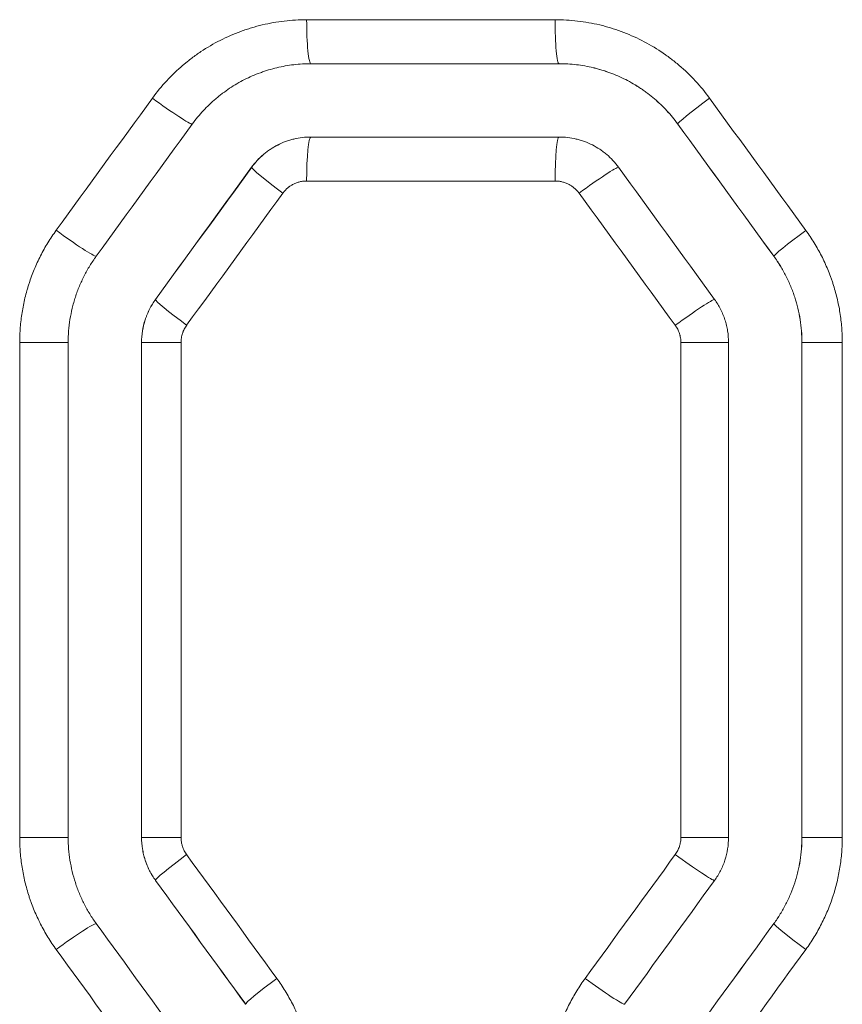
# Model space of a CAD drawing. Header units: millimetres. Extents: x 0 to 594, y 0 to 420.
# Tile 624 of 915: x 269 to 271.8, y 314.3 to 317.66. Entities that reach past the tile are written whole.
import ezdxf

# ---------------------------------------------------------------- set-up
doc = ezdxf.new("R2010")
doc.units = ezdxf.units.MM
doc.layers.add('1', color=7, linetype='Continuous', true_color=0xffffff)

msp = doc.modelspace()

# ---------------------------------------------------------------- linework, layer by layer
at = {"layer": '1', "color": 155, "linetype": 'Continuous', "lineweight": 13}
for p, q in [((269.9744, 317.6574), (270.8215, 317.6574)), ((271.2401, 317.3013), (271.2401, 317.3013)), ((269.787, 317.1544), (269.7869, 317.1544)), ((270.8215, 317.1074), (269.9744, 317.1074)), ((271.5678, 316.8507), (271.5677, 316.8507)), ((269.4594, 316.7038), (269.4592, 316.7038)), ((268.9959, 316.5568), (269.1612, 316.5568)), ((268.9959, 314.8693), (268.9959, 316.5568)), ((269.4116, 316.5568), (269.4115, 316.5568)), ((269.4116, 314.8693), (269.4116, 316.5568)), ((269.5461, 316.5568), (269.4116, 316.5568)), ((269.5461, 316.5568), (269.5461, 314.8693)), ((271.2505, 316.5568), (271.4131, 316.5568)), ((271.2505, 314.8693), (271.2505, 316.5568)), ((271.6633, 316.5568), (271.6632, 316.5568)), ((271.6633, 314.8693), (271.6633, 316.5568)), ((271.801, 316.5568), (271.6633, 316.5568)), ((271.801, 316.5568), (271.801, 314.8693)), ((268.9959, 314.8693), (269.1612, 314.8693)), ((269.4116, 314.8693), (269.4115, 314.8693)), ((269.5461, 314.8693), (269.4116, 314.8693)), ((271.2505, 314.8693), (271.4131, 314.8693)), ((271.6633, 314.8693), (271.6632, 314.8693)), ((271.801, 314.8693), (271.6633, 314.8693)), ((269.4594, 314.7223), (269.4592, 314.7223)), ((271.5678, 314.5754), (271.5677, 314.5754))]:
    msp.add_line(p, q, dxfattribs=at)
at = {"layer": '1', "color": 155, "linetype": 'Continuous', "lineweight": 18}
for p, q in [((269.9893, 317.5074), (270.8352, 317.5074)), ((270.8352, 317.2574), (269.9893, 317.2574)), ((269.1612, 314.8693), (269.1612, 316.5568)), ((269.4115, 316.5568), (269.4115, 314.8693)), ((271.4131, 314.8693), (271.4131, 316.5568)), ((271.6632, 316.5568), (271.6632, 314.8693))]:
    msp.add_line(p, q, dxfattribs=at)
at = {"layer": '1', "color": 155, "linetype": 'Continuous', "lineweight": 13}
for centre, major_axis, ratio, start_param, end_param in [((269.9893, 317.6574), (0, 0.15), 0.09925, 1.570796, 3.141593), ((270.8352, 317.6574), (0, 0.15), 0.091516, 1.570796, 3.141593), ((269.464, 317.3898), (-0.1213, 0.0882), 0.061408, 1.486538, 3.057781), ((271.3615, 317.3895), (0.1213, 0.0882), 0.051114, 1.640982, 3.135136), ((280.0918, 304.2732), (104.9806, -144.2886), 0.003638, 1.656042, 1.659177), ((280.1591, 303.9027), (105.9897, -145.8774), 0.003676, 1.657002, 1.660103), ((269.9893, 317.1074), (0, -0.15), 0.09925, 3.141593, 4.712389), ((270.8352, 317.1074), (0, -0.15), 0.091516, 3.141593, 4.712389), ((280.7067, 333.3757), (-109.2899, -150.4259), 0.003788, 1.462489, 1.465503), ((269.9084, 317.0662), (0.1213, -0.0882), 0.058998, 3.148053, 4.63143), ((270.917, 317.0659), (-0.1213, -0.0882), 0.053519, 3.214628, 4.785872), ((280.4473, 332.7234), (-107.5255, -147.7905), 0.003725, 1.464299, 1.467366), ((269.1364, 316.9393), (-0.1213, 0.0882), 0.06319, 1.484107, 3.05535), ((271.6891, 316.9389), (0.1213, 0.0882), 0.049339, 1.638554, 3.135136), ((269.5807, 316.6156), (0.1213, -0.0882), 0.060779, 3.148053, 4.629), ((271.2446, 316.6153), (-0.1213, -0.0882), 0.051744, 3.2122, 4.783443), ((269.5807, 314.8105), (0.1213, 0.0882), 0.060779, 1.654185, 3.135132), ((280.9718, 297.9256), (110.1506, -151.4046), 0.003813, 1.67697, 1.679776), ((271.2446, 314.8108), (-0.1213, 0.0882), 0.051744, 1.499742, 3.070986), ((281.3471, 297.1003), (112.4273, -154.7518), 0.003893, 1.679342, 1.682088), ((269.1364, 314.4869), (-0.1213, -0.0882), 0.06319, 3.227835, 4.799078), ((280.8263, 328.5276), (-109.9919, -151.3936), 0.003811, 1.478475, 1.481277), ((271.6891, 314.4872), (0.1213, -0.0882), 0.049339, 3.148049, 4.644632), ((281.1377, 328.7243), (-111.2358, -152.8983), 0.00385, 1.477574, 1.480348), ((269.8877, 314.3883), (0.1213, 0.0882), 0.05911, 1.651908, 3.135133), ((270.9376, 314.3886), (-0.1213, 0.0882), 0.053408, 1.497467, 3.06871)]:
    msp.add_ellipse(centre, major_axis=major_axis, ratio=ratio, start_param=start_param, end_param=end_param, dxfattribs=at)
at = {"layer": '1', "color": 155, "linetype": 'Continuous', "lineweight": 18}
for centre, major_axis, ratio, start_param, end_param in [((279.5846, 332.1267), (-103.1016, -141.895), 0.00358, 1.465532, 1.468725), ((280.9109, 302.7872), (109.7603, -151.0744), 0.003804, 1.661258, 1.664254), ((280.9666, 333.7481), (-109.9671, -151.3597), 0.00381, 1.460718, 1.463713), ((280.506, 302.9695), (107.4251, -147.8556), 0.003725, 1.661114, 1.664175), ((279.6552, 299.6222), (103.3628, -142.2552), 0.003589, 1.671553, 1.674537), ((280.5703, 328.553), (-107.7933, -148.3631), 0.003737, 1.477296, 1.480155), ((280.8664, 297.4013), (109.4704, -150.6749), 0.003794, 1.679449, 1.682269), ((280.1845, 327.5469), (-105.4437, -145.1248), 0.003657, 1.481031, 1.483953)]:
    msp.add_ellipse(centre, major_axis=major_axis, ratio=ratio, start_param=start_param, end_param=end_param, dxfattribs=at)
at = {"layer": '1', "color": 155, "linetype": 'Continuous', "lineweight": 13}
for points, knots in [([(269.4484, 317.3898), (269.4636, 317.4107), (269.4799, 317.4305), (269.5147, 317.468), (269.5331, 317.4857), (269.5551, 317.5044), (269.5576, 317.5064), (269.5625, 317.5105), (269.565, 317.5126), (269.5726, 317.5186), (269.5776, 317.5225), (269.593, 317.5341), (269.6034, 317.5415), (269.6352, 317.5626), (269.6571, 317.5754), (269.7024, 317.5984), (269.7258, 317.6086), (269.7529, 317.6186), (269.7559, 317.6197), (269.7619, 317.6218), (269.7711, 317.6249), (269.7802, 317.6278), (269.7985, 317.6334), (269.8108, 317.6367), (269.8479, 317.6455), (269.8729, 317.65), (269.9233, 317.6559), (269.9487, 317.6574), (269.9744, 317.6574)], [0, 0, 0, 0, 0.125, 0.125, 0.25, 0.25, 0.265625, 0.265625, 0.28125, 0.28125, 0.3125, 0.3125, 0.375, 0.375, 0.5, 0.5, 0.625, 0.625, 0.640625, 0.640625, 0.65625, 0.6875, 0.6875, 0.75, 0.75, 0.875, 0.875, 1, 1, 1, 1]), ([(270.8215, 317.6574), (270.8473, 317.6574), (270.8728, 317.6559), (270.9235, 317.6499), (270.9487, 317.6454), (270.9799, 317.638), (270.9861, 317.6364), (270.9954, 317.6338), (270.9985, 317.633), (271.0047, 317.6312), (271.0078, 317.6303), (271.0231, 317.6256), (271.0353, 317.6216), (271.0711, 317.6083), (271.0944, 317.5982), (271.1398, 317.5751), (271.1618, 317.5623), (271.1859, 317.5462), (271.1886, 317.5444), (271.1939, 317.5408), (271.1965, 317.5389), (271.2044, 317.5333), (271.2096, 317.5295), (271.2249, 317.5179), (271.2349, 317.5099), (271.264, 317.4851), (271.2824, 317.4675), (271.317, 317.4301), (271.3333, 317.4104), (271.3485, 317.3895)], [0, 0, 0, 0, 0.125, 0.125, 0.25, 0.25, 0.28125, 0.28125, 0.296875, 0.296875, 0.3125, 0.3125, 0.375, 0.375, 0.5, 0.5, 0.625, 0.625, 0.640625, 0.640625, 0.65625, 0.65625, 0.6875, 0.6875, 0.75, 0.75, 0.875, 0.875, 1, 1, 1, 1]), ([(271.2401, 317.3013), (271.2285, 317.3174), (271.2159, 317.3326), (271.1893, 317.3614), (271.1752, 317.3749), (271.1528, 317.394), (271.1413, 317.4033), (271.1294, 317.412), (271.1213, 317.4177), (271.1172, 317.4206), (271.0966, 317.4343), (271.0797, 317.4442), (271.0449, 317.4619), (271.027, 317.4697), (270.9994, 317.4799), (270.9901, 317.483), (270.9759, 317.4873), (270.9712, 317.4887), (270.9616, 317.4912), (270.9569, 317.4925), (270.9329, 317.4982), (270.9136, 317.5017), (270.8746, 317.5063), (270.855, 317.5074), (270.8352, 317.5074)], [0, 0, 0, 0, 0.125, 0.125, 0.25, 0.25, 0.3125, 0.34375, 0.34375, 0.375, 0.375, 0.5, 0.5, 0.625, 0.625, 0.6875, 0.6875, 0.71875, 0.71875, 0.75, 0.75, 0.875, 0.875, 1, 1, 1, 1]), ([(269.9744, 317.1074), (269.9705, 317.1074), (269.9626, 317.107), (269.9549, 317.1056), (269.9491, 317.1042), (269.9472, 317.1037), (269.9434, 317.1025), (269.9416, 317.1019), (269.936, 317.0999), (269.9325, 317.0983), (269.9255, 317.0948), (269.9221, 317.0928), (269.918, 317.09), (269.9172, 317.0895), (269.9155, 317.0883), (269.9131, 317.0866), (269.9108, 317.0847), (269.9064, 317.0809), (269.9035, 317.0782), (269.8982, 317.0725), (269.8957, 317.0694), (269.8934, 317.0662)], [0, 0, 0, 0, 0.125, 0.25, 0.25, 0.3125, 0.3125, 0.375, 0.375, 0.5, 0.5, 0.625, 0.625, 0.65625, 0.65625, 0.6875, 0.75, 0.75, 0.875, 0.875, 1, 1, 1, 1]), ([(270.9034, 317.0659), (270.901, 317.0692), (270.8959, 317.0753), (270.8902, 317.0808), (270.8864, 317.0841), (270.8856, 317.0847), (270.884, 317.0859), (270.8817, 317.0878), (270.8792, 317.0895), (270.8743, 317.0928), (270.8675, 317.0967), (270.8602, 317.0999), (270.8527, 317.1026), (270.8489, 317.1038), (270.8412, 317.1056), (270.8373, 317.1063), (270.8295, 317.1072), (270.8255, 317.1074), (270.8215, 317.1074)], [0, 0, 0, 0, 0.125, 0.25, 0.25, 0.28125, 0.28125, 0.3125, 0.375, 0.375, 0.5, 0.625, 0.625, 0.75, 0.75, 0.875, 0.875, 1, 1, 1, 1]), ([(268.9959, 316.5568), (268.9959, 316.574), (268.9966, 316.5911), (268.9993, 316.6251), (269.0033, 316.6589), (269.0099, 316.6922), (269.0159, 316.7171), (269.0191, 316.7295), (269.0228, 316.7418), (269.0253, 316.7501), (269.0266, 316.7542), (269.0332, 316.7745), (269.0391, 316.7905), (269.0522, 316.8219), (269.0664, 316.8527), (269.083, 316.8822), (269.1008, 316.9112), (269.1103, 316.9254), (269.1204, 316.9393)], [0, 0, 0, 0, 0.125, 0.125, 0.25, 0.375, 0.375, 0.4375, 0.46875, 0.46875, 0.5, 0.5, 0.625, 0.625, 0.75, 0.875, 0.875, 1, 1, 1, 1]), ([(271.6766, 316.9389), (271.6867, 316.925), (271.6961, 316.9108), (271.7139, 316.8818), (271.7306, 316.8522), (271.7448, 316.8214), (271.7546, 316.7977), (271.7577, 316.7898), (271.7622, 316.7777), (271.7636, 316.7737), (271.7665, 316.7656), (271.7678, 316.7615), (271.7744, 316.7412), (271.7791, 316.7248), (271.787, 316.6918), (271.7936, 316.6586), (271.7976, 316.6249), (271.8003, 316.5911), (271.801, 316.574), (271.801, 316.5568)], [0, 0, 0, 0, 0.125, 0.125, 0.25, 0.375, 0.375, 0.4375, 0.4375, 0.46875, 0.46875, 0.5, 0.5, 0.625, 0.625, 0.75, 0.875, 0.875, 1, 1, 1, 1]), ([(271.6633, 316.5568), (271.6633, 316.57), (271.6628, 316.5832), (271.6608, 316.6092), (271.6577, 316.6351), (271.6526, 316.6607), (271.6465, 316.6861), (271.643, 316.6987), (271.6379, 316.7143), (271.6368, 316.7174), (271.6347, 316.7237), (271.6336, 316.7268), (271.6301, 316.736), (271.6277, 316.7422), (271.6202, 316.7603), (271.6092, 316.7841), (271.5901, 316.8182), (271.5755, 316.8401), (271.5678, 316.8507)], [0, 0, 0, 0, 0.125, 0.125, 0.25, 0.375, 0.375, 0.5, 0.5, 0.53125, 0.53125, 0.5625, 0.5625, 0.625, 0.625, 0.75, 0.875, 1, 1, 1, 1]), ([(269.4116, 316.5568), (269.4116, 316.57), (269.4126, 316.5831), (269.4167, 316.6088), (269.4197, 316.6215), (269.4248, 316.6371), (269.4259, 316.6402), (269.4282, 316.6464), (269.4294, 316.6495), (269.4331, 316.6585), (269.4359, 316.6645), (269.4448, 316.6819), (269.4516, 316.6931), (269.4594, 316.7038)], [0, 0, 0, 0, 0.25, 0.25, 0.5, 0.5, 0.5625, 0.5625, 0.625, 0.625, 0.75, 0.75, 1, 1, 1, 1]), ([(269.5653, 316.6156), (269.5622, 316.6113), (269.5594, 316.6069), (269.5559, 316.5999), (269.5542, 316.5963), (269.5528, 316.5927), (269.5519, 316.5902), (269.5514, 316.589), (269.5494, 316.5827), (269.5482, 316.5776), (269.5465, 316.5673), (269.5461, 316.5621), (269.5461, 316.5568)], [0, 0, 0, 0, 0.25, 0.25, 0.375, 0.4375, 0.4375, 0.5, 0.5, 0.75, 0.75, 1, 1, 1, 1]), ([(271.2505, 316.5568), (271.2505, 316.5621), (271.2501, 316.5673), (271.2488, 316.575), (271.2483, 316.5776), (271.2474, 316.5814), (271.2471, 316.5827), (271.2463, 316.5852), (271.246, 316.5864), (271.2439, 316.5926), (271.2419, 316.5974), (271.2384, 316.6043), (271.2365, 316.6077), (271.2344, 316.611), (271.2329, 316.6132), (271.2322, 316.6143), (271.2314, 316.6153)], [0, 0, 0, 0, 0.25, 0.25, 0.375, 0.375, 0.4375, 0.4375, 0.5, 0.5, 0.75, 0.75, 0.875, 0.9375, 0.9375, 1, 1, 1, 1]), ([(269.1204, 314.4869), (269.1103, 314.5007), (269.1008, 314.5149), (269.083, 314.5439), (269.0663, 314.5736), (269.0521, 314.6045), (269.0422, 314.6281), (269.0391, 314.6361), (269.0347, 314.6482), (269.0332, 314.6522), (269.0304, 314.6603), (269.029, 314.6644), (269.0224, 314.6847), (269.0178, 314.7011), (269.0099, 314.7341), (269.0033, 314.7673), (268.9993, 314.801), (268.9972, 314.8265), (268.9965, 314.8393), (268.9961, 314.8521), (268.9959, 314.8607), (268.9959, 314.865), (268.9959, 314.8693)], [0, 0, 0, 0, 0.125, 0.125, 0.25, 0.375, 0.375, 0.4375, 0.4375, 0.46875, 0.46875, 0.5, 0.5, 0.625, 0.625, 0.75, 0.875, 0.875, 0.9375, 0.96875, 0.96875, 1, 1, 1, 1]), ([(269.4594, 314.7223), (269.4516, 314.733), (269.4448, 314.7442), (269.433, 314.7674), (269.428, 314.7794), (269.4229, 314.795), (269.4219, 314.7982), (269.4201, 314.8045), (269.4193, 314.8077), (269.417, 314.8173), (269.4157, 314.8237), (269.4126, 314.843), (269.4116, 314.8561), (269.4116, 314.8693)], [0, 0, 0, 0, 0.25, 0.25, 0.5, 0.5, 0.5625, 0.5625, 0.625, 0.625, 0.75, 0.75, 1, 1, 1, 1]), ([(269.5461, 314.8693), (269.5461, 314.864), (269.5465, 314.8588), (269.5478, 314.851), (269.5485, 314.8472), (269.5495, 314.8434), (269.5503, 314.8408), (269.5506, 314.8396), (269.5527, 314.8333), (269.5567, 314.8237), (269.5622, 314.8148), (269.5653, 314.8105)], [0, 0, 0, 0, 0.25, 0.25, 0.375, 0.4375, 0.4375, 0.5, 0.5, 0.75, 1, 1, 1, 1]), ([(271.2314, 314.8108), (271.2345, 314.815), (271.2399, 314.8239), (271.2439, 314.8335), (271.246, 314.8397), (271.2464, 314.841), (271.2471, 314.8435), (271.2474, 314.8448), (271.2483, 314.8486), (271.2488, 314.8511), (271.2501, 314.8588), (271.2505, 314.864), (271.2505, 314.8693)], [0, 0, 0, 0, 0.25, 0.5, 0.5, 0.5625, 0.5625, 0.625, 0.625, 0.75, 0.75, 1, 1, 1, 1]), ([(271.5678, 314.5754), (271.5755, 314.5861), (271.5828, 314.597), (271.5964, 314.6192), (271.6092, 314.6419), (271.6201, 314.6656), (271.6301, 314.6897), (271.6347, 314.7019), (271.6398, 314.7176), (271.6407, 314.7207), (271.6427, 314.727), (271.6436, 314.7302), (271.6463, 314.7397), (271.6479, 314.7461), (271.6526, 314.7652), (271.6577, 314.7909), (271.6608, 314.8168), (271.6628, 314.8429), (271.6633, 314.8561), (271.6633, 314.8693)], [0, 0, 0, 0, 0.125, 0.125, 0.25, 0.375, 0.375, 0.5, 0.5, 0.53125, 0.53125, 0.5625, 0.5625, 0.625, 0.625, 0.75, 0.875, 0.875, 1, 1, 1, 1]), ([(271.801, 314.8693), (271.801, 314.8521), (271.8003, 314.835), (271.7976, 314.8011), (271.7936, 314.7673), (271.7869, 314.734), (271.7809, 314.7091), (271.7788, 314.7008), (271.7753, 314.6885), (271.7741, 314.6844), (271.7716, 314.6762), (271.7703, 314.6721), (271.7636, 314.6517), (271.7577, 314.6358), (271.7447, 314.6045), (271.7305, 314.5738), (271.7139, 314.5442), (271.6961, 314.5153), (271.6867, 314.5011), (271.6766, 314.4872)], [0, 0, 0, 0, 0.125, 0.125, 0.25, 0.375, 0.375, 0.4375, 0.4375, 0.46875, 0.46875, 0.5, 0.5, 0.625, 0.625, 0.75, 0.875, 0.875, 1, 1, 1, 1]), ([(269.8727, 314.3883), (269.8828, 314.3744), (269.8923, 314.3602), (269.9101, 314.3313), (269.9267, 314.3016), (269.941, 314.2708), (269.9508, 314.2472), (269.9539, 314.2392), (269.9583, 314.2272), (269.9598, 314.2231), (269.9626, 314.215), (269.964, 314.211), (269.9706, 314.1906), (269.9752, 314.1742), (269.9831, 314.1412), (269.9897, 314.108), (269.9937, 314.0744), (269.9964, 314.0405), (269.9971, 314.0234), (269.9971, 314.0062)], [0, 0, 0, 0, 0.125, 0.125, 0.25, 0.375, 0.375, 0.4375, 0.4375, 0.46875, 0.46875, 0.5, 0.5, 0.625, 0.625, 0.75, 0.875, 0.875, 1, 1, 1, 1]), ([(270.7996, 314.0062), (270.7996, 314.0234), (270.8003, 314.0405), (270.803, 314.0745), (270.807, 314.1082), (270.8136, 314.1416), (270.8196, 314.1664), (270.8228, 314.1788), (270.8265, 314.1912), (270.829, 314.1994), (270.8303, 314.2035), (270.8369, 314.2239), (270.8428, 314.2398), (270.8559, 314.2712), (270.8701, 314.302), (270.8867, 314.3315), (270.9045, 314.3605), (270.9139, 314.3747), (270.924, 314.3886)], [0, 0, 0, 0, 0.125, 0.125, 0.25, 0.375, 0.375, 0.4375, 0.46875, 0.46875, 0.5, 0.5, 0.625, 0.625, 0.75, 0.875, 0.875, 1, 1, 1, 1])]:
    msp.add_open_spline(points, degree=3, knots=knots, dxfattribs=at)
at = {"layer": '1', "color": 155, "linetype": 'Continuous', "lineweight": 18}
for points, knots in [([(269.5845, 317.3013), (269.5962, 317.3174), (269.6087, 317.3326), (269.6354, 317.3615), (269.6496, 317.3751), (269.6684, 317.3911), (269.6723, 317.3943), (269.68, 317.4005), (269.6839, 317.4035), (269.6957, 317.4124), (269.7037, 317.4181), (269.7282, 317.4344), (269.7451, 317.4443), (269.7799, 317.462), (269.7979, 317.4698), (269.8211, 317.4783), (269.8257, 317.48), (269.8351, 317.4831), (269.8398, 317.4846), (269.8539, 317.4889), (269.8634, 317.4914), (269.8919, 317.4983), (269.9111, 317.5017), (269.9499, 317.5063), (269.9695, 317.5074), (269.9893, 317.5074)], [0, 0, 0, 0, 0.125, 0.125, 0.25, 0.25, 0.28125, 0.28125, 0.3125, 0.3125, 0.375, 0.375, 0.5, 0.5, 0.625, 0.625, 0.65625, 0.65625, 0.6875, 0.6875, 0.75, 0.75, 0.875, 0.875, 1, 1, 1, 1]), ([(270.8352, 317.5074), (270.855, 317.5074), (270.8747, 317.5063), (270.9136, 317.5016), (270.933, 317.4982), (270.9569, 317.4924), (270.9617, 317.4912), (270.9713, 317.4886), (270.976, 317.4873), (270.9902, 317.483), (270.9995, 317.4798), (271.027, 317.4697), (271.0449, 317.4618), (271.0798, 317.4441), (271.0967, 317.4342), (271.1173, 317.4205), (271.1214, 317.4177), (271.1294, 317.4119), (271.1334, 317.409), (271.1452, 317.4001), (271.1528, 317.3939), (271.1752, 317.3749), (271.1893, 317.3613), (271.2159, 317.3326), (271.2284, 317.3174), (271.2401, 317.3013)], [0, 0, 0, 0, 0.125, 0.125, 0.25, 0.25, 0.28125, 0.28125, 0.3125, 0.3125, 0.375, 0.375, 0.5, 0.5, 0.625, 0.625, 0.65625, 0.65625, 0.6875, 0.6875, 0.75, 0.75, 0.875, 0.875, 1, 1, 1, 1]), ([(269.9893, 317.2574), (269.9794, 317.2574), (269.9598, 317.2563), (269.9405, 317.2528), (269.9285, 317.2499), (269.9261, 317.2493), (269.9213, 317.248), (269.9189, 317.2473), (269.9119, 317.2452), (269.9072, 317.2436), (269.8934, 317.2385), (269.8845, 317.2346), (269.8671, 317.2258), (269.8586, 317.2208), (269.8483, 317.214), (269.8463, 317.2126), (269.8422, 317.2097), (269.8403, 317.2082), (269.8344, 317.2038), (269.8305, 317.2007), (269.8194, 317.1912), (269.8123, 317.1844), (269.799, 317.17), (269.7927, 317.1624), (269.7869, 317.1544)], [0, 0, 0, 0, 0.125, 0.25, 0.25, 0.28125, 0.28125, 0.3125, 0.3125, 0.375, 0.375, 0.5, 0.5, 0.625, 0.625, 0.65625, 0.65625, 0.6875, 0.6875, 0.75, 0.75, 0.875, 0.875, 1, 1, 1, 1]), ([(269.787, 317.1544), (269.7928, 317.1624), (269.7991, 317.17), (269.8124, 317.1843), (269.8194, 317.1911), (269.8306, 317.2006), (269.8363, 317.2053), (269.8422, 317.2096), (269.8463, 317.2125), (269.8483, 317.2139), (269.8586, 317.2208), (269.867, 317.2257), (269.8844, 317.2346), (269.8934, 317.2385), (269.9072, 317.2436), (269.9118, 317.2452), (269.9189, 317.2473), (269.9213, 317.248), (269.9261, 317.2493), (269.9285, 317.2499), (269.9404, 317.2528), (269.9501, 317.2545), (269.9696, 317.2568), (269.9794, 317.2574), (269.9893, 317.2574)], [0, 0, 0, 0, 0.125, 0.125, 0.25, 0.25, 0.3125, 0.34375, 0.34375, 0.375, 0.375, 0.5, 0.5, 0.625, 0.625, 0.6875, 0.6875, 0.71875, 0.71875, 0.75, 0.75, 0.875, 0.875, 1, 1, 1, 1]), ([(271.0377, 317.1544), (271.0318, 317.1624), (271.0193, 317.1776), (271.0051, 317.1913), (270.9957, 317.1993), (270.9938, 317.2009), (270.9899, 317.204), (270.988, 317.2055), (270.9821, 317.2099), (270.978, 317.2128), (270.9658, 317.2209), (270.9574, 317.2258), (270.94, 317.2347), (270.931, 317.2386), (270.9194, 317.2429), (270.917, 317.2437), (270.9124, 317.2453), (270.91, 317.246), (270.9029, 317.2482), (270.8982, 317.2494), (270.8839, 317.2528), (270.8743, 317.2546), (270.8549, 317.2568), (270.8451, 317.2574), (270.8352, 317.2574)], [0, 0, 0, 0, 0.125, 0.25, 0.25, 0.28125, 0.28125, 0.3125, 0.3125, 0.375, 0.375, 0.5, 0.5, 0.625, 0.625, 0.65625, 0.65625, 0.6875, 0.6875, 0.75, 0.75, 0.875, 0.875, 1, 1, 1, 1]), ([(269.1612, 316.5568), (269.1612, 316.57), (269.1618, 316.5832), (269.1638, 316.6093), (269.1669, 316.6353), (269.172, 316.6609), (269.1766, 316.68), (269.1783, 316.6864), (269.181, 316.6959), (269.1819, 316.6991), (269.1838, 316.7054), (269.1848, 316.7085), (269.1899, 316.7242), (269.1945, 316.7365), (269.2045, 316.7605), (269.2154, 316.7842), (269.2281, 316.8069), (269.2418, 316.8292), (269.2491, 316.8401), (269.2568, 316.8507)], [0, 0, 0, 0, 0.125, 0.125, 0.25, 0.375, 0.375, 0.4375, 0.4375, 0.46875, 0.46875, 0.5, 0.5, 0.625, 0.625, 0.75, 0.875, 0.875, 1, 1, 1, 1]), ([(271.5677, 316.8507), (271.5754, 316.8401), (271.5827, 316.8291), (271.5964, 316.8068), (271.6092, 316.784), (271.6201, 316.7603), (271.6277, 316.7421), (271.63, 316.736), (271.6335, 316.7267), (271.6346, 316.7236), (271.6367, 316.7174), (271.6378, 316.7143), (271.6429, 316.6986), (271.6464, 316.686), (271.6525, 316.6607), (271.6576, 316.6351), (271.6606, 316.6092), (271.6627, 316.5832), (271.6632, 316.57), (271.6632, 316.5568)], [0, 0, 0, 0, 0.125, 0.125, 0.25, 0.375, 0.375, 0.4375, 0.4375, 0.46875, 0.46875, 0.5, 0.5, 0.625, 0.625, 0.75, 0.875, 0.875, 1, 1, 1, 1]), ([(269.4592, 316.7038), (269.4515, 316.6931), (269.4447, 316.682), (269.4358, 316.6645), (269.433, 316.6586), (269.4293, 316.6495), (269.4281, 316.6464), (269.4258, 316.6403), (269.4247, 316.6371), (269.4196, 316.6215), (269.4166, 316.6088), (269.4125, 316.5831), (269.4115, 316.57), (269.4115, 316.5568)], [0, 0, 0, 0, 0.25, 0.25, 0.375, 0.375, 0.4375, 0.4375, 0.5, 0.5, 0.75, 0.75, 1, 1, 1, 1]), ([(271.4131, 316.5568), (271.4131, 316.57), (271.412, 316.5831), (271.4089, 316.6024), (271.4077, 316.6089), (271.4054, 316.6184), (271.4045, 316.6216), (271.4027, 316.6279), (271.4018, 316.6311), (271.3967, 316.6467), (271.3917, 316.6588), (271.3798, 316.682), (271.373, 316.6931), (271.3653, 316.7038)], [0, 0, 0, 0, 0.25, 0.25, 0.375, 0.375, 0.4375, 0.4375, 0.5, 0.5, 0.75, 0.75, 1, 1, 1, 1]), ([(269.2568, 314.5754), (269.2491, 314.5861), (269.2418, 314.597), (269.2281, 314.6193), (269.2153, 314.6421), (269.2044, 314.6658), (269.1968, 314.684), (269.1944, 314.6901), (269.191, 314.6993), (269.1899, 314.7024), (269.1878, 314.7087), (269.1867, 314.7118), (269.1816, 314.7274), (269.1781, 314.7401), (269.172, 314.7654), (269.1669, 314.791), (269.1638, 314.8169), (269.1618, 314.843), (269.1612, 314.8561), (269.1612, 314.8693)], [0, 0, 0, 0, 0.125, 0.125, 0.25, 0.375, 0.375, 0.4375, 0.4375, 0.46875, 0.46875, 0.5, 0.5, 0.625, 0.625, 0.75, 0.875, 0.875, 1, 1, 1, 1]), ([(269.4115, 314.8693), (269.4115, 314.8561), (269.4125, 314.843), (269.4156, 314.8237), (269.4169, 314.8172), (269.4192, 314.8077), (269.42, 314.8045), (269.4218, 314.7982), (269.4227, 314.795), (269.4278, 314.7794), (269.4329, 314.7673), (269.4447, 314.7441), (269.4515, 314.733), (269.4592, 314.7223)], [0, 0, 0, 0, 0.25, 0.25, 0.375, 0.375, 0.4375, 0.4375, 0.5, 0.5, 0.75, 0.75, 1, 1, 1, 1]), ([(271.3653, 314.7223), (271.373, 314.733), (271.3799, 314.7442), (271.3888, 314.7616), (271.3915, 314.7676), (271.3953, 314.7766), (271.3965, 314.7797), (271.3987, 314.7859), (271.3998, 314.789), (271.4049, 314.8046), (271.4079, 314.8173), (271.412, 314.8431), (271.4131, 314.8561), (271.4131, 314.8693)], [0, 0, 0, 0, 0.25, 0.25, 0.375, 0.375, 0.4375, 0.4375, 0.5, 0.5, 0.75, 0.75, 1, 1, 1, 1]), ([(271.6632, 314.8693), (271.6632, 314.8561), (271.6627, 314.843), (271.6606, 314.8168), (271.6576, 314.7909), (271.6525, 314.7652), (271.6479, 314.7461), (271.6462, 314.7397), (271.6435, 314.7302), (271.6426, 314.7271), (271.6407, 314.7207), (271.6397, 314.7176), (271.6346, 314.702), (271.63, 314.6897), (271.62, 314.6656), (271.6091, 314.642), (271.5964, 314.6192), (271.5827, 314.597), (271.5754, 314.5861), (271.5677, 314.5754)], [0, 0, 0, 0, 0.125, 0.125, 0.25, 0.375, 0.375, 0.4375, 0.4375, 0.46875, 0.46875, 0.5, 0.5, 0.625, 0.625, 0.75, 0.875, 0.875, 1, 1, 1, 1])]:
    msp.add_open_spline(points, degree=3, knots=knots, dxfattribs=at)
at = {"layer": '1', "color": 155, "linetype": 'Continuous', "lineweight": 13}
for points in [[(269.1204, 316.9393), (269.2297, 317.0895), (269.3391, 317.2396), (269.4484, 317.3898)], [(271.2314, 316.6153), (271.1221, 316.7656), (271.0127, 316.9157), (270.9034, 317.0659)], [(270.924, 314.3886), (271.0265, 314.5293), (271.1289, 314.67), (271.2314, 314.8108)], [(269.4278, 314.0646), (269.3253, 314.2054), (269.2228, 314.3461), (269.1204, 314.4869)]]:
    msp.add_open_spline(points, degree=3, dxfattribs=at)

doc.saveas('drawing.dxf')
